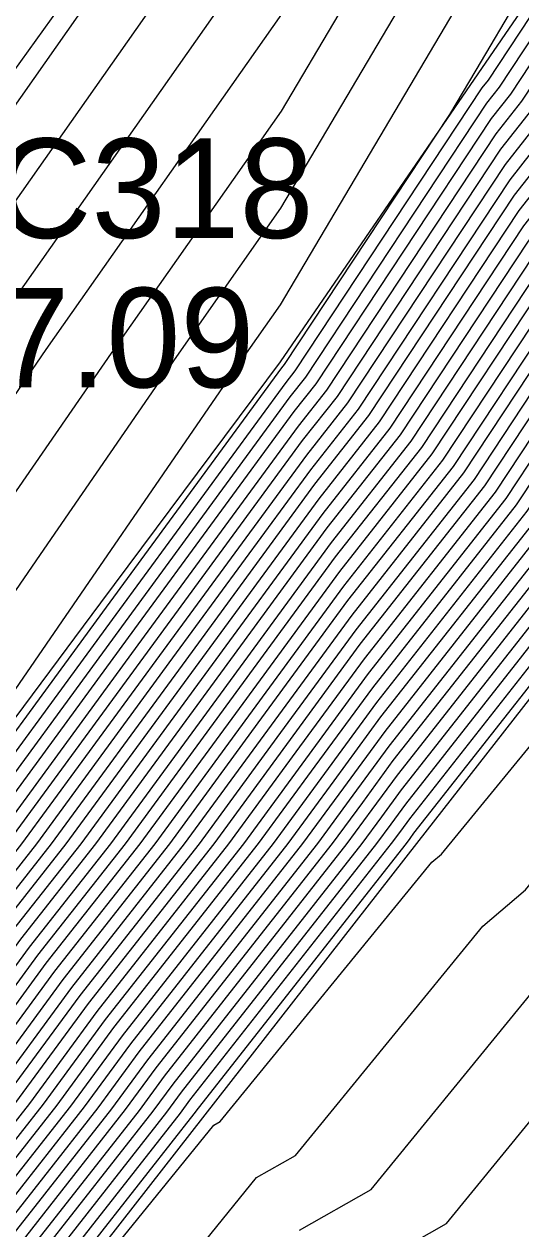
# Model space of a CAD drawing. Extents: x 2188792 to 2191981, y 386090 to 389710.
# Drawn here: x 2190638.35 to 2190650.83, y 388260.4 to 388290.64 of the extents above; entities that cross this region are included whole.
import ezdxf

# ---------------------------------------------------------------- set-up
doc = ezdxf.new("R2010")
doc.units = 0
for name, color, linetype in [('DTM Contours Major', 7, 'Continuous'), ('DTM Contours Minor', 7, 'Continuous'), ('Exist Roads EOP', 7, 'Continuous'), ('Exist Roads EOP Cogo Elevation', 7, 'Continuous'), ('Exist Roads EOP Cogo Number', 7, 'Continuous'), ('PH Exist DTM Breakline', 7, 'Continuous')]:
    doc.layers.add(name, color=color, linetype=linetype)

msp = doc.modelspace()

# ---------------------------------------------------------------- linework, layer by layer
at = {"layer": 'DTM Contours Major'}
for points in [[(2190617.167, 388258.849), (2190633.132, 388281.478), (2190633.439, 388281.922), (2190633.727, 388282.34), (2190633.997, 388282.734), (2190644.862, 388298.185), (2190645.057, 388298.513), (2190645.227, 388298.801), (2190645.378, 388299.055), (2190662.372, 388323.11), (2190662.4, 388323.15), (2190662.427, 388323.188), (2190662.453, 388323.225), (2190662.478, 388323.259), (2190663.61, 388324.908), (2190671.72, 388337.807), (2190673.104, 388339.973), (2190680.801, 388354.568), (2190683.203, 388358.101), (2190692.607, 388374.98), (2190700.527, 388385.495), (2190708.489, 388395.501)], [(2190623.87, 388257.6), (2190628.96, 388263.179), (2190631.558, 388266.861), (2190635.32, 388272.327), (2190638.856, 388277.464), (2190642.185, 388282.301), (2190644.805, 388286.026), (2190648.379, 388292.066), (2190651.515, 388297.366), (2190654.289, 388302.055), (2190660.699, 388311.127), (2190663.466, 388315.052), (2190666.103, 388318.793), (2190668.618, 388322.361), (2190671.119, 388325.762), (2190675.651, 388332.366), (2190678.001, 388335.542), (2190680.512, 388338.936), (2190683.197, 388343.272), (2190689.151, 388351.411), (2190690.975, 388351.771), (2190692.814, 388354.706), (2190693.663, 388354.852), (2190706.433, 388373.752)], [(2190627.241, 388257.298), (2190632.004, 388263.123), (2190632.639, 388263.931), (2190636.575, 388269.295), (2190637.183, 388270.069), (2190641.137, 388275.46), (2190645.14, 388280.918), (2190645.691, 388281.617), (2190650.094, 388288.271), (2190650.575, 388288.883), (2190655.036, 388295.642), (2190655.44, 388296.157), (2190659.963, 388303.027), (2190660.293, 388303.448), (2190664.45, 388309.105), (2190664.749, 388309.486), (2190668.927, 388315.174), (2190669.194, 388315.515), (2190673.393, 388321.236)], [(2190634.803, 388259.781), (2190637.804, 388263.597), (2190639.759, 388266.261), (2190642.755, 388270.07), (2190644.713, 388272.739), (2190646.695, 388275.441), (2190649.665, 388279.216), (2190651.838, 388282.5), (2190654.782, 388286.24), (2190656.976, 388289.565), (2190659.852, 388293.229), (2190662.075, 388296.605), (2190664.916, 388300.226), (2190666.957, 388303.004), (2190669.786, 388306.608), (2190671.835, 388309.398), (2190674.652, 388312.987), (2190676.709, 388315.79), (2190679.381, 388319.748)], [(2190628.971, 388257.158), (2190632.937, 388262.009), (2190634.361, 388263.82), (2190637.636, 388268.284), (2190639.041, 388270.069), (2190642.329, 388274.553), (2190645.658, 388279.092), (2190647.015, 388280.817), (2190650.675, 388286.347), (2190651.977, 388288.002), (2190655.683, 388293.616), (2190656.911, 388295.181), (2190660.667, 388300.887), (2190661.834, 388302.374), (2190665.286, 388307.071), (2190666.428, 388308.527), (2190669.896, 388313.249), (2190671.013, 388314.672), (2190674.499, 388319.421)], [(2190635.736, 388258.667), (2190639.526, 388263.485), (2190640.82, 388265.25), (2190644.613, 388270.071), (2190645.905, 388271.832), (2190647.213, 388273.616), (2190650.989, 388278.416), (2190652.419, 388280.576), (2190656.184, 388285.359), (2190657.623, 388287.539), (2190661.323, 388292.253), (2190662.778, 388294.465), (2190666.458, 388299.153), (2190667.793, 388300.97), (2190671.466, 388305.649), (2190672.805, 388307.473), (2190676.471, 388312.144), (2190677.815, 388313.975), (2190681.302, 388319.141)], [(2190636.669, 388257.553), (2190641.247, 388263.374), (2190641.882, 388264.238), (2190646.47, 388270.071), (2190647.096, 388270.926), (2190647.731, 388271.791), (2190652.314, 388277.615), (2190653, 388278.652), (2190657.586, 388284.478), (2190658.27, 388285.513), (2190662.793, 388291.278), (2190663.482, 388292.324), (2190667.999, 388298.079), (2190668.629, 388298.936), (2190673.145, 388304.69), (2190673.775, 388305.548), (2190678.291, 388311.301), (2190678.92, 388312.159), (2190683.223, 388318.534)], [(2190630.7, 388257.018), (2190633.87, 388260.895), (2190636.082, 388263.708), (2190638.698, 388267.272), (2190640.898, 388270.07), (2190643.521, 388273.646), (2190646.177, 388277.267), (2190648.34, 388280.016), (2190651.256, 388284.424), (2190653.38, 388287.121), (2190656.33, 388291.59), (2190658.381, 388294.205), (2190661.371, 388298.746), (2190663.375, 388301.3), (2190666.121, 388305.037), (2190668.107, 388307.568), (2190670.866, 388311.324), (2190672.833, 388313.83), (2190675.604, 388317.605)], [(2190637.753, 388256.396), (2190643.114, 388263.006), (2190643.276, 388263.098), (2190648.593, 388269.605), (2190648.835, 388269.81), (2190654.085, 388276.208), (2190654.458, 388276.508), (2190659.623, 388282.768), (2190659.921, 388283.18), (2190664.853, 388289.379), (2190665.174, 388289.823), (2190670.072, 388295.981), (2190670.416, 388296.459), (2190675.278, 388302.574), (2190675.689, 388303.128), (2190680.512, 388309.196), (2190680.956, 388309.795), (2190681.435, 388310.442), (2190685.85, 388317.247)]]:
    msp.add_lwpolyline(points, dxfattribs=at)
at = {"layer": 'DTM Contours Minor'}
for points in [[(2190619.538, 388258.01), (2190621.884, 388260.581), (2190632.503, 388275.631), (2190634.191, 388278.084), (2190635.778, 388280.39), (2190637.273, 388282.561), (2190644.84, 388293.321), (2190646.385, 388295.934), (2190647.742, 388298.227), (2190648.942, 388300.255), (2190661.702, 388318.317), (2190662.826, 388319.911), (2190663.897, 388321.43), (2190664.919, 388322.879), (2190665.935, 388324.26), (2190674.5, 388336.743), (2190675.306, 388337.832), (2190676.168, 388338.996), (2190677.088, 388340.483), (2190689.156, 388356.98), (2190690.252, 388357.196), (2190702.782, 388375.682), (2190706.976, 388382.106)], [(2190622.426, 388257.737), (2190626.601, 388262.313), (2190631.873, 388269.785), (2190634.944, 388274.246), (2190637.83, 388278.44), (2190640.548, 388282.387), (2190644.817, 388288.458), (2190647.714, 388293.355), (2190650.257, 388297.653), (2190652.507, 388301.455), (2190661.033, 388313.524), (2190663.253, 388316.672), (2190665.367, 388319.672), (2190667.385, 388322.534), (2190669.391, 388325.262), (2190675.268, 388333.825), (2190677.103, 388336.305), (2190679.064, 388338.956), (2190681.161, 388342.342), (2190689.153, 388353.267), (2190691.601, 388353.75), (2190692.538, 388355.246), (2190692.97, 388355.32), (2190708.145, 388377.778)], [(2190619.526, 388259.715), (2190632.818, 388278.554), (2190633.815, 388280.003), (2190634.752, 388281.365), (2190635.635, 388282.647), (2190644.851, 388295.753), (2190645.721, 388297.224), (2190646.484, 388298.514), (2190647.16, 388299.655), (2190662.037, 388320.713), (2190662.613, 388321.53), (2190663.162, 388322.309), (2190663.686, 388323.052), (2190664.206, 388323.76), (2190674.117, 388338.202), (2190674.408, 388338.595), (2190674.719, 388339.016), (2190675.052, 388339.553), (2190682.207, 388349.334), (2190687.314, 388357.433), (2190689.718, 388361.198), (2190698.783, 388375.113)], [(2190646.344, 388259.05), (2190648.966, 388260.537), (2190652.448, 388264.798), (2190655.18, 388267.112), (2190658.366, 388270.993), (2190661.642, 388273.636), (2190664.446, 388277.033), (2190666.616, 388280.033), (2190669.232, 388283.32), (2190671.454, 388286.399), (2190673.986, 388289.583), (2190676.262, 388292.746), (2190678.708, 388295.823), (2190681.316, 388299.336), (2190683.647, 388302.268), (2190686.35, 388305.918), (2190689.263, 388309.851), (2190691.199, 388312.836), (2190693.598, 388317.058), (2190695.745, 388320.361), (2190698.001, 388324.298), (2190700.339, 388327.89), (2190702.463, 388331.567), (2190704.977, 388335.424)], [(2190626.549, 388257.354), (2190631.63, 388263.569), (2190631.95, 388263.976), (2190636.15, 388269.7), (2190636.441, 388270.068), (2190640.661, 388275.822), (2190644.933, 388281.648), (2190645.161, 388281.937), (2190649.861, 388289.041), (2190650.014, 388289.235), (2190654.778, 388296.452), (2190654.852, 388296.547), (2190659.4, 388303.455), (2190659.636, 388303.855), (2190659.695, 388303.938), (2190664.105, 388310.193), (2190668.308, 388316.155), (2190672.318, 388321.843)], [(2190626.895, 388257.326), (2190631.817, 388263.346), (2190632.295, 388263.953), (2190636.363, 388269.497), (2190636.812, 388270.068), (2190640.899, 388275.641), (2190645.037, 388281.283), (2190645.426, 388281.777), (2190649.978, 388288.656), (2190650.295, 388289.059), (2190654.907, 388296.047), (2190655.146, 388296.352), (2190659.822, 388303.455), (2190659.985, 388303.663), (2190664.283, 388309.511), (2190664.413, 388309.678), (2190668.733, 388315.559), (2190668.83, 388315.684), (2190673.172, 388321.599)], [(2190627.587, 388257.27), (2190632.19, 388262.9), (2190632.983, 388263.909), (2190636.787, 388269.093), (2190637.555, 388270.069), (2190641.376, 388275.278), (2190645.244, 388280.553), (2190645.956, 388281.457), (2190650.21, 388287.886), (2190650.856, 388288.706), (2190655.166, 388295.237), (2190655.735, 388295.962), (2190660.104, 388302.599), (2190660.602, 388303.233), (2190664.617, 388308.698), (2190665.085, 388309.294), (2190669.12, 388314.789), (2190669.558, 388315.347), (2190673.614, 388320.873)], [(2190627.933, 388257.242), (2190632.377, 388262.678), (2190633.328, 388263.886), (2190637, 388268.89), (2190637.926, 388270.069), (2190641.614, 388275.097), (2190645.348, 388280.187), (2190646.221, 388281.297), (2190650.326, 388287.502), (2190651.136, 388288.53), (2190655.295, 388294.832), (2190656.029, 388295.766), (2190660.245, 388302.171), (2190660.91, 388303.018), (2190664.784, 388308.291), (2190665.421, 388309.102), (2190669.314, 388314.404), (2190669.922, 388315.178), (2190673.835, 388320.51)], [(2190628.279, 388257.214), (2190632.564, 388262.455), (2190633.672, 388263.864), (2190637.212, 388268.688), (2190638.298, 388270.069), (2190641.852, 388274.916), (2190645.451, 388279.822), (2190646.485, 388281.137), (2190650.443, 388287.117), (2190651.417, 388288.354), (2190655.424, 388294.426), (2190656.323, 388295.571), (2190660.385, 388301.743), (2190661.218, 388302.804), (2190664.951, 388307.885), (2190665.756, 388308.91), (2190669.508, 388314.019), (2190670.286, 388315.009), (2190674.056, 388320.147)], [(2190628.625, 388257.186), (2190632.75, 388262.232), (2190634.016, 388263.842), (2190637.424, 388268.486), (2190638.669, 388270.069), (2190642.091, 388274.734), (2190645.555, 388279.457), (2190646.75, 388280.977), (2190650.559, 388286.732), (2190651.697, 388288.178), (2190655.554, 388294.021), (2190656.617, 388295.376), (2190660.526, 388301.315), (2190661.526, 388302.589), (2190665.118, 388307.478), (2190666.092, 388308.719), (2190669.702, 388313.634), (2190670.649, 388314.841), (2190674.278, 388319.784)], [(2190634.617, 388260.004), (2190637.46, 388263.619), (2190639.547, 388266.463), (2190642.384, 388270.07), (2190644.474, 388272.921), (2190646.591, 388275.807), (2190649.4, 388279.376), (2190651.721, 388282.885), (2190654.502, 388286.416), (2190656.847, 388289.97), (2190659.558, 388293.424), (2190661.934, 388297.034), (2190664.608, 388300.441), (2190666.79, 388303.41), (2190669.451, 388306.8), (2190671.641, 388309.784), (2190674.288, 388313.155), (2190676.488, 388316.153), (2190678.997, 388319.869)], [(2190634.99, 388259.558), (2190638.148, 388263.574), (2190639.971, 388266.059), (2190643.127, 388270.07), (2190644.951, 388272.558), (2190646.798, 388275.076), (2190649.93, 388279.056), (2190651.954, 388282.115), (2190655.062, 388286.064), (2190657.106, 388289.16), (2190660.146, 388293.034), (2190662.215, 388296.177), (2190665.225, 388300.012), (2190667.124, 388302.597), (2190670.122, 388306.417), (2190672.029, 388309.013), (2190675.016, 388312.818), (2190676.931, 388315.427), (2190679.765, 388319.626)], [(2190635.176, 388259.335), (2190638.493, 388263.552), (2190640.184, 388265.856), (2190643.498, 388270.07), (2190645.19, 388272.377), (2190646.902, 388274.711), (2190650.195, 388278.896), (2190652.07, 388281.73), (2190655.343, 388285.887), (2190657.235, 388288.754), (2190660.44, 388292.839), (2190662.356, 388295.749), (2190665.533, 388299.797), (2190667.291, 388302.19), (2190670.458, 388306.225), (2190672.223, 388308.628), (2190675.38, 388312.65), (2190677.152, 388315.064), (2190680.149, 388319.505)], [(2190635.363, 388259.113), (2190638.837, 388263.53), (2190640.396, 388265.654), (2190643.87, 388270.07), (2190645.428, 388272.195), (2190647.006, 388274.346), (2190650.459, 388278.736), (2190652.186, 388281.346), (2190655.623, 388285.711), (2190657.364, 388288.349), (2190660.734, 388292.644), (2190662.497, 388295.321), (2190665.841, 388299.582), (2190667.458, 388301.783), (2190670.794, 388306.033), (2190672.417, 388308.243), (2190675.744, 388312.481), (2190677.373, 388314.701), (2190680.534, 388319.384)], [(2190635.55, 388258.89), (2190639.181, 388263.508), (2190640.608, 388265.452), (2190644.241, 388270.071), (2190645.666, 388272.014), (2190647.109, 388273.981), (2190650.724, 388278.576), (2190652.303, 388280.961), (2190655.904, 388285.535), (2190657.494, 388287.944), (2190661.028, 388292.449), (2190662.638, 388294.893), (2190666.149, 388299.367), (2190667.626, 388301.377), (2190671.13, 388305.841), (2190672.611, 388307.858), (2190676.107, 388312.313), (2190677.594, 388314.338), (2190680.918, 388319.262)], [(2190629.317, 388257.13), (2190633.123, 388261.786), (2190634.705, 388263.797), (2190637.849, 388268.081), (2190639.412, 388270.069), (2190642.568, 388274.371), (2190645.762, 388278.727), (2190647.28, 388280.657), (2190650.791, 388285.963), (2190652.258, 388287.826), (2190655.812, 388293.211), (2190657.205, 388294.986), (2190660.808, 388300.458), (2190662.143, 388302.159), (2190665.453, 388306.664), (2190666.764, 388308.335), (2190670.09, 388312.864), (2190671.377, 388314.504), (2190674.72, 388319.057)], [(2190635.923, 388258.444), (2190639.87, 388263.463), (2190641.033, 388265.047), (2190644.984, 388270.071), (2190646.143, 388271.651), (2190647.316, 388273.251), (2190651.254, 388278.256), (2190652.535, 388280.191), (2190656.465, 388285.183), (2190657.752, 388287.134), (2190661.617, 388292.058), (2190662.919, 388294.037), (2190666.766, 388298.938), (2190667.96, 388300.563), (2190671.801, 388305.458), (2190672.999, 388307.088), (2190676.835, 388311.976), (2190678.036, 388313.611), (2190681.686, 388319.019)], [(2190636.11, 388258.221), (2190640.214, 388263.441), (2190641.245, 388264.845), (2190645.355, 388270.071), (2190646.381, 388271.47), (2190647.42, 388272.886), (2190651.519, 388278.095), (2190652.651, 388279.807), (2190656.745, 388285.007), (2190657.882, 388286.729), (2190661.911, 388291.863), (2190663.06, 388293.609), (2190667.074, 388298.723), (2190668.127, 388300.156), (2190672.137, 388305.266), (2190673.193, 388306.703), (2190677.199, 388311.807), (2190678.257, 388313.248), (2190682.07, 388318.898)], [(2190629.663, 388257.102), (2190633.31, 388261.564), (2190635.049, 388263.775), (2190638.061, 388267.879), (2190639.784, 388270.069), (2190642.806, 388274.19), (2190645.866, 388278.362), (2190647.545, 388280.497), (2190650.908, 388285.578), (2190652.538, 388287.649), (2190655.942, 388292.806), (2190657.499, 388294.791), (2190660.948, 388300.03), (2190662.451, 388301.945), (2190665.62, 388306.258), (2190667.1, 388308.143), (2190670.284, 388312.479), (2190671.741, 388314.335), (2190674.941, 388318.694)], [(2190636.296, 388257.998), (2190640.559, 388263.418), (2190641.457, 388264.643), (2190645.727, 388270.071), (2190646.62, 388271.288), (2190647.524, 388272.521), (2190651.784, 388277.935), (2190652.768, 388279.422), (2190657.026, 388284.83), (2190658.011, 388286.324), (2190662.205, 388291.668), (2190663.201, 388293.181), (2190667.382, 388298.508), (2190668.294, 388299.75), (2190672.473, 388305.074), (2190673.387, 388306.318), (2190677.563, 388311.639), (2190678.478, 388312.885), (2190682.455, 388318.777)], [(2190636.483, 388257.776), (2190640.903, 388263.396), (2190641.669, 388264.44), (2190646.098, 388270.071), (2190646.858, 388271.107), (2190647.627, 388272.156), (2190652.049, 388277.775), (2190652.884, 388279.037), (2190657.306, 388284.654), (2190658.14, 388285.918), (2190662.499, 388291.473), (2190663.341, 388292.752), (2190667.69, 388298.294), (2190668.461, 388299.343), (2190672.809, 388304.882), (2190673.581, 388305.933), (2190677.927, 388311.47), (2190678.699, 388312.522), (2190682.839, 388318.655)], [(2190620.982, 388257.873), (2190624.243, 388261.447), (2190632.188, 388272.708), (2190634.568, 388276.165), (2190636.804, 388279.415), (2190638.91, 388282.474), (2190644.828, 388290.89), (2190647.05, 388294.645), (2190649, 388297.94), (2190650.725, 388300.855), (2190661.368, 388315.92), (2190663.039, 388318.291)], [(2190630.009, 388257.074), (2190633.497, 388261.341), (2190635.394, 388263.753), (2190638.273, 388267.677), (2190640.155, 388270.069), (2190643.044, 388274.009), (2190645.969, 388277.997), (2190647.81, 388280.336), (2190651.024, 388285.193), (2190652.819, 388287.473), (2190656.071, 388292.401), (2190657.793, 388294.595), (2190661.089, 388299.602), (2190662.759, 388301.73), (2190665.787, 388305.851), (2190667.436, 388307.951), (2190670.478, 388312.094), (2190672.105, 388314.167), (2190675.162, 388318.331)], [(2190636.856, 388257.33), (2190641.592, 388263.352), (2190642.094, 388264.036), (2190646.841, 388270.071), (2190647.335, 388270.744), (2190647.835, 388271.426), (2190652.579, 388277.455), (2190653.116, 388278.268), (2190657.867, 388284.302), (2190658.399, 388285.108), (2190663.087, 388291.082), (2190663.623, 388291.896), (2190668.307, 388297.864), (2190668.796, 388298.529), (2190673.481, 388304.498), (2190673.968, 388305.163), (2190678.655, 388311.133), (2190679.141, 388311.796), (2190683.607, 388318.413)], [(2190637.043, 388257.107), (2190641.936, 388263.329), (2190642.306, 388263.834), (2190647.213, 388270.071), (2190647.573, 388270.563), (2190647.938, 388271.061), (2190652.844, 388277.295), (2190653.233, 388277.883), (2190658.147, 388284.126), (2190658.528, 388284.703), (2190663.381, 388290.887), (2190663.764, 388291.468), (2190668.615, 388297.649), (2190668.963, 388298.123), (2190673.816, 388304.307), (2190674.162, 388304.778), (2190679.018, 388310.964), (2190679.363, 388311.433), (2190683.992, 388318.291)], [(2190630.355, 388257.046), (2190633.683, 388261.118), (2190635.738, 388263.73), (2190638.485, 388267.475), (2190640.527, 388270.069), (2190643.283, 388273.827), (2190646.073, 388277.632), (2190648.075, 388280.176), (2190651.14, 388284.808), (2190653.099, 388287.297), (2190656.2, 388291.996), (2190658.087, 388294.4), (2190661.23, 388299.174), (2190663.067, 388301.515), (2190665.954, 388305.444), (2190667.771, 388307.759), (2190670.672, 388311.709), (2190672.469, 388313.998), (2190675.383, 388317.968)], [(2190637.229, 388256.884), (2190642.28, 388263.307), (2190642.518, 388263.631), (2190647.584, 388270.071), (2190647.812, 388270.382), (2190648.042, 388270.696), (2190653.109, 388277.135), (2190653.349, 388277.498), (2190658.428, 388283.949), (2190658.658, 388284.298), (2190663.675, 388290.692), (2190663.905, 388291.04), (2190668.923, 388297.435), (2190669.13, 388297.716), (2190674.152, 388304.115), (2190674.356, 388304.393), (2190679.382, 388310.796), (2190679.584, 388311.07), (2190684.376, 388318.17)], [(2190637.416, 388256.662), (2190642.625, 388263.285), (2190642.731, 388263.429), (2190647.956, 388270.072), (2190648.05, 388270.2), (2190648.145, 388270.33), (2190653.374, 388276.975), (2190653.465, 388277.113), (2190658.708, 388283.773), (2190658.787, 388283.893), (2190663.97, 388290.497), (2190664.045, 388290.612), (2190669.231, 388297.22), (2190669.297, 388297.309), (2190674.488, 388303.923), (2190674.55, 388304.008), (2190679.746, 388310.627), (2190679.805, 388310.707), (2190684.76, 388318.049)], [(2190625.314, 388257.464), (2190630.97, 388263.663), (2190631.257, 388264.014), (2190631.262, 388264.02), (2190631.871, 388264.851), (2190635.697, 388270.409), (2190639.882, 388276.489), (2190643.823, 388282.214), (2190644.794, 388283.594), (2190649.043, 388290.777), (2190652.773, 388297.079), (2190656.072, 388302.655), (2190660.364, 388308.731), (2190663.679, 388313.433), (2190666.838, 388317.913)], [(2190639.385, 388255.761), (2190644.19, 388261.687), (2190645.173, 388262.244), (2190649.878, 388268.003), (2190650.95, 388268.911), (2190655.512, 388274.47), (2190656.852, 388275.551), (2190661.231, 388280.856), (2190662.153, 388282.131), (2190666.313, 388287.359), (2190667.267, 388288.682), (2190671.377, 388293.848), (2190672.364, 388295.221), (2190676.421, 388300.324), (2190677.565, 388301.864), (2190681.557, 388306.887), (2190682.754, 388308.503), (2190684.044, 388310.245), (2190687.633, 388315.777), (2190688.663, 388317.589)], [(2190631.046, 388256.99), (2190634.057, 388260.672), (2190636.427, 388263.686), (2190638.91, 388267.07), (2190641.269, 388270.07), (2190643.759, 388273.465), (2190646.28, 388276.902), (2190648.605, 388279.856), (2190651.373, 388284.039), (2190653.66, 388286.945), (2190656.459, 388291.185), (2190658.676, 388294.01), (2190661.512, 388298.318), (2190663.684, 388301.085), (2190666.288, 388304.631), (2190668.443, 388307.376), (2190671.06, 388310.939), (2190673.197, 388313.661), (2190675.825, 388317.242)], [(2190645.267, 388260.369), (2190647.069, 388261.391), (2190651.163, 388266.4), (2190653.065, 388268.011), (2190656.939, 388272.732), (2190659.247, 388274.593), (2190662.838, 388278.945), (2190664.385, 388281.082), (2190667.772, 388285.339), (2190669.36, 388287.541), (2190672.681, 388291.716), (2190674.313, 388293.984), (2190677.564, 388298.073), (2190679.441, 388300.6), (2190682.602, 388304.577), (2190684.552, 388307.21), (2190686.654, 388310.048), (2190689.416, 388314.306), (2190691.131, 388317.324)], [(2190626.203, 388257.382), (2190631.444, 388263.792), (2190631.606, 388263.998), (2190635.938, 388269.902), (2190636.069, 388270.068), (2190640.422, 388276.004), (2190644.829, 388282.013), (2190644.896, 388282.097), (2190649.047, 388288.37), (2190649.708, 388289.487), (2190654.03, 388296.793), (2190657.854, 388303.255), (2190660.029, 388306.334), (2190663.892, 388311.813), (2190667.573, 388317.034)], [(2190631.392, 388256.962), (2190634.243, 388260.449), (2190636.771, 388263.664), (2190639.122, 388266.868), (2190641.641, 388270.07), (2190643.998, 388273.283), (2190646.384, 388276.537), (2190648.87, 388279.696), (2190651.489, 388283.654), (2190653.941, 388286.768), (2190656.588, 388290.78), (2190658.97, 388293.815), (2190661.652, 388297.89), (2190663.992, 388300.871), (2190666.456, 388304.224), (2190668.779, 388307.184), (2190671.254, 388310.554), (2190673.56, 388313.493), (2190676.046, 388316.879)], [(2190634.43, 388260.227), (2190637.115, 388263.641), (2190639.334, 388266.665), (2190642.012, 388270.07), (2190644.236, 388273.102), (2190646.487, 388276.172), (2190649.135, 388279.536), (2190651.605, 388283.269), (2190654.221, 388286.592), (2190656.718, 388290.375), (2190659.264, 388293.62), (2190661.793, 388297.462), (2190664.3, 388300.656), (2190666.623, 388303.817), (2190669.115, 388306.992), (2190671.448, 388310.169), (2190673.924, 388313.324), (2190676.267, 388316.516)]]:
    msp.add_lwpolyline(points, dxfattribs=at)
at = {"layer": 'Exist Roads EOP'}
msp.add_lwpolyline([(2191134.602, 388861.742), (2191096.259, 388823.8), (2191059.297, 388787.244), (2191021.316, 388749.148), (2190986.543, 388714.398), (2190949.487, 388676.464), (2190915.386, 388640.384), (2190880.06, 388601.534), (2190847.373, 388563.892), (2190814.156, 388524.043), (2190784.01, 388486.17), (2190753.438, 388446.547), (2190720.707, 388403.308), (2190691.569, 388363.271), (2190662.389, 388323.233), (2190633.272, 388282.773), (2190602.912, 388240.265), (2190571.201, 388196.09), (2190539.16, 388151.522), (2190509, 388109.198), (2190478.709, 388067.021), (2190448.893, 388024.678), (2190418.629, 387982.769)], dxfattribs=at)
at = {"layer": 'PH Exist DTM Breakline'}
for points in [[(2190693.638, 388353.096), (2190689.146, 388345.988), (2190684.654, 388338.879), (2190680.799, 388333.165), (2190676.944, 388327.45), (2190673.089, 388321.735), (2190668.621, 388315.78), (2190664.153, 388309.826), (2190659.685, 388303.871), (2190654.719, 388296.635), (2190649.753, 388289.399), (2190644.787, 388282.163), (2190640.275, 388276.116), (2190635.764, 388270.068), (2190631.252, 388264.021), (2190626.029, 388257.396)], [(2190637.583, 388256.462), (2190642.901, 388263.267), (2190648.219, 388270.072), (2190653.537, 388276.876), (2190658.855, 388283.681), (2190664.115, 388290.4), (2190669.375, 388297.12), (2190674.635, 388303.839), (2190679.895, 388310.558), (2190684.951, 388317.988), (2190690.006, 388325.419), (2190695.061, 388332.849), (2190700.116, 388340.279), (2190704.791, 388347.463)]]:
    msp.add_lwpolyline(points, dxfattribs=at)

# ---------------------------------------------------------------- texts
at = {"layer": 'Exist Roads EOP Cogo Elevation'}
msp.add_text('57.09', height=2.5, dxfattribs=at).set_placement((2190635.772, 388281.523))
at = {"layer": 'Exist Roads EOP Cogo Number'}
msp.add_text('LC318', height=2.5, dxfattribs=at).set_placement((2190635.772, 388285.273))

doc.saveas('drawing.dxf')
